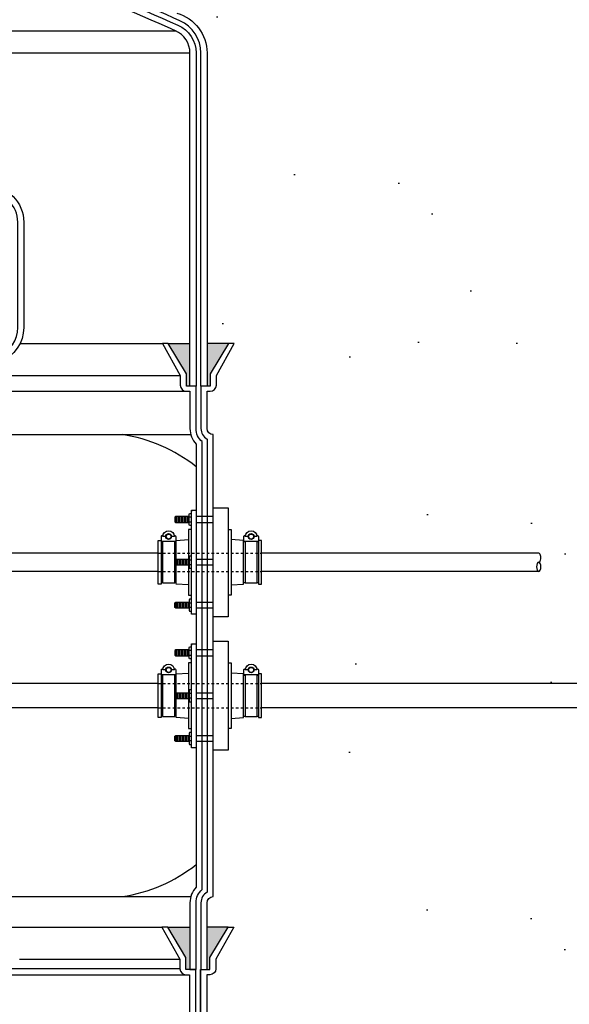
# Model space of a CAD drawing. Extents: x -169 to 7270, y -140 to 2984.
# Tile 541 of 656: x 6541 to 6564, y 355 to 395. Entities that reach past the tile are written whole.
import ezdxf

# ---------------------------------------------------------------- set-up
doc = ezdxf.new("R2010")
doc.units = 0
doc.header["$MEASUREMENT"] = 0
doc.header["$PDSIZE"] = 1
doc.linetypes.add('HIDDEN5', pattern=[0.05, 0.025, -0.025])
doc.layers.get('DEFPOINTS').update_dxf_attribs({"linetype": 'CONTINUOUS'})
for name, color, linetype in [('BOOT-CONDUIT', 1, 'CONTINUOUS'), ('CONDUIT', 2, 'CONTINUOUS'), ('COPPER-TUBING', 2, 'CONTINUOUS'), ('DIM', 3, 'CONTINUOUS'), ('FRP-COLLAR', 1, 'CONTINUOUS'), ('FRP-SUMP', 2, 'CONTINUOUS'), ('PEAGRAVEL-HATCH', 3, 'CONTINUOUS')]:
    doc.layers.add(name, color=color, linetype=linetype)
doc.styles.add('SIMPLEX', font='simplex')
doc.dimstyles.new('DIM64', dxfattribs={"dimscale": 64, "dimtxt": 0.09375, "dimasz": 0.09375, "dimexe": 0.0625, "dimexo": 0.0625, "dimgap": 0.046875, "dimtad": 1, "dimdec": 4, "dimzin": 3, "dimdsep": 46, "dimlunit": 4, "dimtxsty": 'SIMPLEX', "dimcen": 0, "dimclrd": 256, "dimclre": 256, "dimclrt": 256, "dimadec": 0, "dimazin": 0, "dimtfac": 1, "dimtdec": 4, "dimtmove": 0, "dimatfit": 3, "dimfxl": 1, "dimfrac": 2, "dimtolj": 1, "dimtzin": 0, "dimarcsym": 0})

# ---------------------------------------------------------------- blocks, each defined once
blk = doc.blocks.new('*D54')
at = {"layer": 'DEFPOINTS', "color": 0, "transparency": 16777216}
for p in [(7015.694, 414.289), (6391.694, 410.007), (6391.694, 136.516)]:
    blk.add_point(p, dxfattribs=at)
at = {"layer": 'DIM', "lineweight": -2, "transparency": 16777216}
for p, q in [((7015.694, 410.289), (7015.694, 132.516)), ((6391.694, 406.007), (6391.694, 132.516)), ((7009.694, 136.516), (6397.694, 136.516))]:
    blk.add_line(p, q, dxfattribs=at)
at = {"layer": 'DIM', "transparency": 16777216}
for points in [[(6397.694, 137.516), (6397.694, 135.516), (6391.694, 136.516)], [(7009.694, 137.516), (7009.694, 135.516), (7015.694, 136.516)]]:
    blk.add_solid(points, dxfattribs=at)
at = {"layer": 'DIM', "transparency": 16777216, "insert": (6703.694, 144.087), "char_height": 6, "attachment_point": 5, "style": 'SIMPLEX'}
blk.add_mtext('\\A1;52\'-0" (F.V. TANK SLAB)', dxfattribs=at)

msp = doc.modelspace()

# ---------------------------------------------------------------- hatches: boundary and pattern name
at = {"layer": 'FRP-SUMP'}
for points in [[(6547.96608, 381.75504), (6547.06608, 381.75504), (6547.81608, 380.50504), (6547.81608, 380.00504), (6547.96608, 380.00504)], [(6549.54954, 381.75504), (6548.66608, 381.75504), (6548.66608, 380.00504), (6548.79954, 380.00504), (6548.79954, 380.50504)], [(6547.96608, 357.75736), (6547.05185, 357.75736), (6547.80185, 356.50736), (6547.80185, 356.00736), (6547.95185, 356.00736), (6547.96608, 356.00736)], [(6549.5353, 357.75736), (6548.66608, 357.75736), (6548.66608, 356.00736), (6548.7853, 356.00736), (6548.7853, 356.50736)]]:
    msp.add_hatch(color=256, dxfattribs=at).paths.add_polyline_path(points)
at = {"layer": 'PEAGRAVEL-HATCH'}
h = msp.add_hatch(dxfattribs=at)
h.set_pattern_fill('AR-SAND', color=256, scale=7.5, style=0)
h.set_pattern_definition([(37.5, (6543.209, 381.755), (-0.4725, 14.451), [0, -11.4, 0, -12.75, 0, -12.1875]), (7.5, (6543.21, 381.755), (13.273, 21.166), [0, -6.15, 0, -10.275, 0, -3.9375]), (327.5, (6533.984, 381.755), (23.356, 0.0424), [0, -3.75, 0, -13.5, 0, -17.625]), (317.5, (6533.984, 381.755), (22.546, 6.583), [0, -1.875, 0, -8.85, 0, -10.125])])
h.paths.add_polyline_path([(6561.3824, 414.00736), (6548.49252, 414.00736), (6549.28807, 405.97611), (6549.09959, 405.97611), (6543.20933, 405.97611), (6543.21244, 397.18065, -0.00822165), (6547.42219, 395.33816, -0.33671624), (6548.66608, 393.70049), (6548.66608, 381.75504), (6561.3824, 381.75504)])
h = msp.add_hatch(dxfattribs=at)
h.set_pattern_fill('AR-SAND', color=256, scale=7.5, style=0)
h.set_pattern_definition([(37.5, (6561.382, 381.755), (-0.4725, 14.4512), [0, -11.4, 0, -12.75, 0, -12.1875]), (7.5, (6561.382, 381.755), (13.2733, 21.166), [0, -6.15, 0, -10.275, 0, -3.9375]), (327.5, (6552.157, 381.755), (23.3561, 0.0424), [0, -3.75, 0, -13.5, 0, -17.625]), (317.5, (6552.157, 381.755), (22.546, 6.5826), [0, -1.875, 0, -8.85, 0, -10.125])])
h.paths.add_polyline_path([(6684.69785, 414.00736), (6561.3824, 414.00736), (6561.3824, 381.75504), (6684.69785, 381.75504)])
h = msp.add_hatch(dxfattribs=at)
h.set_pattern_fill('AR-SAND', color=256, scale=7.5, style=0)
h.set_pattern_definition([(37.5, (6548.652, 351.507), (-0.47245, 14.4512), [0, -11.4, 0, -12.75, 0, -12.1875]), (7.5, (6548.652, 351.507), (13.2733, 21.166), [0, -6.15, 0, -10.275, 0, -3.9375]), (327.5, (6539.427, 351.507), (23.3561, 0.0424), [0, -3.75, 0, -13.5, 0, -17.625]), (317.5, (6539.427, 351.507), (22.546, 6.5826), [0, -1.875, 0, -8.85, 0, -10.125])])
h.paths.add_polyline_path([(6701.20183, 370.41399, -0.33231803), (6698.33586, 374.24987), (6698.33586, 400.55842), (6698.05806, 400.55842), (6698.05806, 404.33631), (6698.33586, 404.33631), (6698.33586, 409.69624), (6696.83549, 409.69624), (6696.83549, 408.79076), (6697.11329, 408.79076), (6697.11329, 405.01287), (6696.83549, 405.01287), (6696.83549, 370.77028, -0.41421356), (6692.83549, 366.77028), (6550.91173, 366.77028), (6550.91173, 366.37309), (6550.7261, 366.37309), (6550.7261, 366.41912), (6550.16923, 366.41912), (6550.16923, 366.37309), (6549.65858, 366.33738), (6549.65858, 365.9245), (6549.53483, 365.02731), (6548.91608, 365.02731), (6548.91608, 359.00736, 0.41421356), (6548.66608, 358.75736), (6548.66608, 357.75736), (6549.5353, 357.75736), (6549.77181, 357.75736), (6549.03528, 356.44212), (6549.03528, 356.04377, -0.41421356), (6548.78528, 355.79377), (6548.65183, 355.79377), (6548.65183, 351.50736), (6556.45183, 351.50736), (6557.45183, 353.50736), (6562.45183, 353.50736), (6563.45183, 351.50736), (6572.95183, 351.50736), (6573.95183, 353.50736), (6578.95183, 353.50736), (6579.95183, 351.50736), (6589.45183, 351.50736), (6590.45183, 353.50736), (6595.45183, 353.50736), (6596.45183, 351.50736), (6605.95183, 351.50736), (6606.95183, 353.50736), (6611.95183, 353.50736), (6612.95183, 351.50736), (6622.45183, 351.50736), (6623.45183, 353.50736), (6628.45183, 353.50736), (6629.45183, 351.50736), (6638.95183, 351.50736), (6639.95183, 353.50736), (6644.95183, 353.50736), (6645.95183, 351.50736), (6658.95183, 351.50736), (6659.95183, 353.50736), (6664.95183, 353.50736), (6665.95183, 351.50736), (6675.45183, 351.50736), (6676.45183, 353.50736), (6681.45183, 353.50736), (6682.45183, 351.50736), (6683.20183, 351.50736), (6683.20183, 351.75864), (6684.17683, 351.75864, 0.38485186), (6684.45183, 352.00867, 0.4284741), (6685.45364, 353.05418, -0.42758182), (6687.20182, 354.88363, -0.41410252), (6688.95183, 353.1343), (6688.95189, 352.97435, 0.41431061), (6689.95296, 352.00866, 0.38781863), (6690.22683, 351.75864), (6691.20183, 351.75864), (6691.20183, 351.50736), (6691.95183, 351.50736), (6692.95183, 353.50736), (6697.95183, 353.50736), (6698.95183, 351.50736), (6700.30263, 351.50736), (6700.30263, 351.85816, 0.41421356), (6700.95183, 352.50736), (6701.20183, 352.50736)])
h = msp.add_hatch(dxfattribs=at)
h.set_pattern_fill('AR-SAND', color=256, scale=7.5, style=0)
h.set_pattern_definition([(37.5, (6548.666, 367.77), (-0.47245, 14.4512), [0, -11.4, 0, -12.75, 0, -12.1875]), (7.5, (6548.666, 367.77), (13.2733, 21.166), [0, -6.15, 0, -10.275, 0, -3.9375]), (327.5, (6539.441, 367.77), (23.3561, 0.0424), [0, -3.75, 0, -13.5, 0, -17.625]), (317.5, (6539.441, 367.77), (22.546, 6.5826), [0, -1.875, 0, -8.85, 0, -10.125])])
edge = h.paths.add_edge_path()
edge.add_line((6695.83549, 381.75504), (6549.78607, 381.75504))
edge.add_line((6549.78607, 381.75504), (6549.04954, 380.4398))
edge.add_line((6549.04954, 380.4398), (6549.04954, 380.04145))
edge.add_arc((6548.79954, 380.04145), 0.25, -90, 0, ccw=False)
edge.add_line((6548.79954, 379.79145), (6548.66608, 379.79145))
edge.add_line((6548.66608, 379.79145), (6548.66608, 378.25504))
edge.add_arc((6548.91608, 378.25504), 0.25, 180, 270)
edge.add_line((6548.91608, 378.00504), (6548.91608, 374.99918))
edge.add_line((6548.91608, 374.99918), (6549.53483, 374.99918))
edge.add_line((6549.53483, 374.99918), (6549.53483, 374.102))
edge.add_line((6549.53483, 374.102), (6549.65858, 374.102))
edge.add_line((6549.65858, 374.102), (6549.65858, 373.68911))
edge.add_line((6549.65858, 373.68911), (6550.2311, 373.64908))
edge.add_line((6550.2311, 373.64908), (6550.2311, 373.13121))
edge.add_line((6550.2311, 373.13121), (6550.7261, 373.13121))
edge.add_line((6550.7261, 373.13121), (6550.7261, 373.6534))
edge.add_line((6550.7261, 373.6534), (6550.91173, 373.6534))
edge.add_line((6550.91173, 373.6534), (6550.91173, 373.13121))
edge.add_line((6550.91173, 373.13121), (6562.30245, 373.13121))
edge.add_ellipse((6562.30245, 372.94371), major_axis=(0, 0.1875), ratio=0.47920074, start_angle=180, end_angle=360, ccw=False)
edge.add_ellipse((6562.30245, 372.56871), major_axis=(0, -0.1875), ratio=0.47920074, start_angle=0, end_angle=180, ccw=False)
edge.add_line((6562.30245, 372.38121), (6550.91173, 372.38121))
edge.add_line((6550.91173, 372.38121), (6550.91173, 371.85903))
edge.add_line((6550.91173, 371.85903), (6550.7261, 371.85903))
edge.add_line((6550.7261, 371.85903), (6550.7261, 371.90506))
edge.add_line((6550.7261, 371.90506), (6550.16923, 371.90506))
edge.add_line((6550.16923, 371.90506), (6550.16923, 371.85903))
edge.add_line((6550.16923, 371.85903), (6549.65858, 371.82332))
edge.add_line((6549.65858, 371.82332), (6549.65858, 371.41043))
edge.add_line((6549.65858, 371.41043), (6549.53483, 370.51325))
edge.add_line((6549.53483, 370.51325), (6548.91608, 370.51325))
edge.add_line((6548.91608, 370.51325), (6548.91608, 369.51325))
edge.add_line((6548.91608, 369.51325), (6549.53483, 369.51325))
edge.add_line((6549.53483, 369.51325), (6549.53483, 368.61606))
edge.add_line((6549.53483, 368.61606), (6549.65858, 368.61606))
edge.add_line((6549.65858, 368.61606), (6549.65858, 368.20317))
edge.add_line((6549.65858, 368.20317), (6550.2311, 368.16314))
edge.add_line((6550.2311, 368.16314), (6550.2311, 367.77028))
edge.add_line((6550.2311, 367.77028), (6550.7261, 367.77028))
edge.add_line((6550.7261, 367.77028), (6550.7261, 368.16747))
edge.add_line((6550.7261, 368.16747), (6550.91173, 368.16747))
edge.add_line((6550.91173, 368.16747), (6550.91173, 367.77028))
edge.add_line((6550.91173, 367.77028), (6692.83549, 367.77028))
edge.add_arc((6692.83549, 370.77028), 3, 270, 360)
edge.add_line((6695.83549, 370.77028), (6695.83549, 381.75504))
h.paths.add_polyline_path([(6550.7162, 373.81527), (6550.5974, 373.81527, -1), (6550.3598, 373.81527), (6550.241, 373.81527, -1)], flags=16)
h.paths.add_polyline_path([(6550.37564, 373.81527, -1), (6550.58156, 373.81527, -1)], flags=0)
h.paths.add_polyline_path([(6550.7162, 368.32933), (6550.5974, 368.32933, -1), (6550.3598, 368.32933), (6550.241, 368.32933, -1)], flags=16)
h.paths.add_polyline_path([(6550.37564, 368.32933, -1), (6550.58156, 368.32933, -1)], flags=0)

# ---------------------------------------------------------------- linework, layer by layer
at = {"layer": 'BOOT-CONDUIT', "color": 8}
for p, q in [((6547.37815, 374.39404), (6547.37815, 374.64154)), ((6547.44065, 374.39404), (6547.44065, 374.64154)), ((6547.50315, 374.39404), (6547.50315, 374.64154)), ((6547.56565, 374.39404), (6547.56565, 374.64154)), ((6547.62815, 374.39404), (6547.62815, 374.64154)), ((6547.69065, 374.39404), (6547.69065, 374.64154)), ((6547.75315, 374.39404), (6547.75315, 374.64154)), ((6547.81565, 374.39404), (6547.81565, 374.64154)), ((6547.87815, 374.39404), (6547.87815, 374.64154)), ((6547.37815, 372.87996), (6547.37815, 372.63246)), ((6547.44065, 372.87996), (6547.44065, 372.63246)), ((6547.50315, 372.87996), (6547.50315, 372.63246)), ((6547.56565, 372.87996), (6547.56565, 372.63246)), ((6547.62815, 372.87996), (6547.62815, 372.63246)), ((6547.69065, 372.87996), (6547.69065, 372.63246)), ((6547.75315, 372.87996), (6547.75315, 372.63246)), ((6547.81565, 372.87996), (6547.81565, 372.63246)), ((6547.87815, 372.87996), (6547.87815, 372.63246)), ((6547.37815, 371.11839), (6547.37815, 370.87089)), ((6547.44065, 371.11839), (6547.44065, 370.87089)), ((6547.50315, 371.11839), (6547.50315, 370.87089)), ((6547.56565, 371.11839), (6547.56565, 370.87089)), ((6547.62815, 371.11839), (6547.62815, 370.87089)), ((6547.69065, 371.11839), (6547.69065, 370.87089)), ((6547.75315, 371.11839), (6547.75315, 370.87089)), ((6547.81565, 371.11839), (6547.81565, 370.87089)), ((6547.87815, 371.11839), (6547.87815, 370.87089)), ((6547.37815, 368.9081), (6547.37815, 369.1556)), ((6547.44065, 368.9081), (6547.44065, 369.1556)), ((6547.50315, 368.9081), (6547.50315, 369.1556)), ((6547.56565, 368.9081), (6547.56565, 369.1556)), ((6547.62815, 368.9081), (6547.62815, 369.1556)), ((6547.69065, 368.9081), (6547.69065, 369.1556)), ((6547.75315, 368.9081), (6547.75315, 369.1556)), ((6547.81565, 368.9081), (6547.81565, 369.1556)), ((6547.87815, 368.9081), (6547.87815, 369.1556)), ((6547.37815, 367.39403), (6547.37815, 367.14653)), ((6547.44065, 367.39403), (6547.44065, 367.14653)), ((6547.50315, 367.39403), (6547.50315, 367.14653)), ((6547.56565, 367.39403), (6547.56565, 367.14653)), ((6547.62815, 367.39403), (6547.62815, 367.14653)), ((6547.69065, 367.39403), (6547.69065, 367.14653)), ((6547.75315, 367.39403), (6547.75315, 367.14653)), ((6547.81565, 367.39403), (6547.81565, 367.14653)), ((6547.87815, 367.39403), (6547.87815, 367.14653)), ((6547.37815, 365.63245), (6547.37815, 365.38495)), ((6547.44065, 365.63245), (6547.44065, 365.38495)), ((6547.50315, 365.63245), (6547.50315, 365.38495)), ((6547.56565, 365.63245), (6547.56565, 365.38495)), ((6547.62815, 365.63245), (6547.62815, 365.38495)), ((6547.69065, 365.63245), (6547.69065, 365.38495)), ((6547.75315, 365.63245), (6547.75315, 365.38495)), ((6547.81565, 365.63245), (6547.81565, 365.38495)), ((6547.87815, 365.63245), (6547.87815, 365.38495))]:
    msp.add_line(p, q, dxfattribs=at)
at = {"layer": 'BOOT-CONDUIT', "color": 7}
for p, q in [((6548.03313, 374.61729), (6547.9272, 374.61729)), ((6548.91608, 374.64164), (6548.21608, 374.64164)), ((6547.9272, 374.4183), (6548.03313, 374.4183)), ((6548.21608, 374.39414), (6548.91608, 374.39414)), ((6547.9272, 372.85571), (6548.03313, 372.85571)), ((6548.03313, 372.65672), (6547.9272, 372.65672)), ((6548.21608, 372.87986), (6548.91608, 372.87986)), ((6548.91608, 372.63236), (6548.21608, 372.63236)), ((6547.9272, 371.09413), (6548.03313, 371.09413)), ((6548.21608, 371.11829), (6548.91608, 371.11829)), ((6548.03313, 370.89514), (6547.9272, 370.89514)), ((6548.91608, 370.87079), (6548.21608, 370.87079)), ((6548.03313, 369.13135), (6547.9272, 369.13135)), ((6547.9272, 368.93236), (6548.03313, 368.93236)), ((6548.91608, 369.1557), (6548.21608, 369.1557)), ((6548.21608, 368.9082), (6548.91608, 368.9082)), ((6547.9272, 367.36977), (6548.03313, 367.36977)), ((6548.21608, 367.39393), (6548.91608, 367.39393)), ((6548.03313, 367.17078), (6547.9272, 367.17078)), ((6548.91608, 367.14643), (6548.21608, 367.14643)), ((6547.9272, 365.6082), (6548.03313, 365.6082)), ((6548.03313, 365.40921), (6547.9272, 365.40921)), ((6548.21608, 365.63235), (6548.91608, 365.63235)), ((6548.91608, 365.38485), (6548.21608, 365.38485))]:
    msp.add_line(p, q, dxfattribs=at)
at = {"layer": 'BOOT-CONDUIT', "linetype": 'Continuous'}
for p, q in [((6546.77999, 373.59153), (6546.84187, 373.59153)), ((6547.33687, 373.59153), (6547.39874, 373.59153)), ((6550.2311, 373.59153), (6550.16923, 373.59153)), ((6550.78798, 373.59153), (6550.7261, 373.59153)), ((6546.84187, 371.9209), (6546.77999, 371.9209)), ((6547.39874, 371.9209), (6547.33687, 371.9209)), ((6550.16923, 371.9209), (6550.2311, 371.9209)), ((6550.7261, 371.9209), (6550.78798, 371.9209)), ((6546.77999, 368.10559), (6546.84187, 368.10559)), ((6547.33687, 368.10559), (6547.39874, 368.10559)), ((6550.2311, 368.10559), (6550.16923, 368.10559)), ((6550.78798, 368.10559), (6550.7261, 368.10559)), ((6546.84187, 366.43496), (6546.77999, 366.43496)), ((6547.39874, 366.43496), (6547.33687, 366.43496)), ((6550.16923, 366.43496), (6550.2311, 366.43496)), ((6550.7261, 366.43496), (6550.78798, 366.43496))]:
    msp.add_line(p, q, dxfattribs=at)
for points in [[(6548.91608, 370.51325), (6548.91608, 374.99918), (6549.53483, 374.99918), (6549.53483, 370.51325)], [(6546.77999, 371.85903), (6546.65624, 371.85903), (6546.65624, 373.6534), (6546.77999, 373.6534), (6546.77999, 373.59153), (6546.77999, 371.9209)], [(6550.91173, 371.85903), (6550.91173, 373.6534), (6550.78798, 373.6534), (6550.78798, 373.59153), (6550.78798, 371.9209), (6550.78798, 371.85903)], [(6548.91608, 365.02731), (6548.91608, 369.51325), (6549.53483, 369.51325), (6549.53483, 365.02731)], [(6546.77999, 366.37309), (6546.65624, 366.37309), (6546.65624, 368.16747), (6546.77999, 368.16747), (6546.77999, 368.10559), (6546.77999, 366.43496)], [(6550.91173, 366.37309), (6550.91173, 368.16747), (6550.78798, 368.16747), (6550.78798, 368.10559), (6550.78798, 366.43496), (6550.78798, 366.37309)]]:
    msp.add_lwpolyline(points, close=True, dxfattribs=at)
at = {"layer": 'BOOT-CONDUIT', "color": 7}
for points in [[(6547.9272, 374.64154), (6547.37815, 374.64154), (6547.34721, 374.6106), (6547.34721, 374.42498), (6547.34993, 374.42226), (6547.37815, 374.39404), (6547.9272, 374.39404)], [(6548.03313, 374.2703), (6547.94635, 374.2703), (6547.9272, 374.30346), (6547.9272, 374.73213), (6547.94635, 374.76528), (6548.03313, 374.76528)], [(6546.84187, 373.60737), (6546.84187, 371.90506), (6547.33687, 371.90506), (6547.33687, 373.60737)], [(6550.2311, 373.60737), (6550.2311, 371.90506), (6550.7261, 371.90506), (6550.7261, 373.60737)], [(6548.03313, 373.00371), (6547.94635, 373.00371), (6547.9272, 372.97055), (6547.9272, 372.54188), (6547.94635, 372.50872), (6548.03313, 372.50872)], [(6547.9272, 372.63246), (6547.37815, 372.63246), (6547.34721, 372.6634), (6547.34721, 372.84903), (6547.34993, 372.85175), (6547.37815, 372.87996), (6547.9272, 372.87996)], [(6547.9272, 370.87089), (6547.37815, 370.87089), (6547.34721, 370.90183), (6547.34721, 371.08745), (6547.34993, 371.09017), (6547.37815, 371.11839), (6547.9272, 371.11839)], [(6548.03313, 371.24213), (6547.94635, 371.24213), (6547.9272, 371.20897), (6547.9272, 370.7803), (6547.94635, 370.74715), (6548.03313, 370.74715)], [(6548.03313, 368.78436), (6547.94635, 368.78436), (6547.9272, 368.81752), (6547.9272, 369.24619), (6547.94635, 369.27935), (6548.03313, 369.27935)], [(6547.9272, 369.1556), (6547.37815, 369.1556), (6547.34721, 369.12467), (6547.34721, 368.93904), (6547.34993, 368.93632), (6547.37815, 368.9081), (6547.9272, 368.9081)], [(6546.84187, 368.12143), (6546.84187, 366.41912), (6547.33687, 366.41912), (6547.33687, 368.12143)], [(6550.2311, 368.12143), (6550.2311, 366.41912), (6550.7261, 366.41912), (6550.7261, 368.12143)], [(6547.9272, 367.14653), (6547.37815, 367.14653), (6547.34721, 367.17747), (6547.34721, 367.36309), (6547.34993, 367.36581), (6547.37815, 367.39403), (6547.9272, 367.39403)], [(6548.03313, 367.51777), (6547.94635, 367.51777), (6547.9272, 367.48461), (6547.9272, 367.05594), (6547.94635, 367.02278), (6548.03313, 367.02278)], [(6548.03313, 365.75619), (6547.94635, 365.75619), (6547.9272, 365.72304), (6547.9272, 365.29437), (6547.94635, 365.26121), (6548.03313, 365.26121)], [(6547.9272, 365.38495), (6547.37815, 365.38495), (6547.34721, 365.41589), (6547.34721, 365.60151), (6547.34993, 365.60423), (6547.37815, 365.63245), (6547.9272, 365.63245)]]:
    msp.add_lwpolyline(points, dxfattribs=at)
at = {"layer": 'BOOT-CONDUIT'}
for points in [[(6548.03313, 374.89474), (6548.21608, 374.89474), (6548.21608, 370.61794), (6548.03313, 370.61794), (6548.03313, 374.89474), (6548.03313, 374.8393)], [(6548.03313, 369.40881), (6548.21608, 369.40881), (6548.21608, 365.13201), (6548.03313, 365.13201), (6548.03313, 369.40881), (6548.03313, 369.35337)]]:
    msp.add_lwpolyline(points, dxfattribs=at)
at = {"layer": 'BOOT-CONDUIT', "color": 7}
for points in [[(6547.32137, 373.86651, 0.35187184), (6547.33587, 373.85487), (6547.35512, 373.85487, -0.41421356), (6547.38637, 373.82304), (6547.38637, 373.63862, -0.41421356), (6547.35454, 373.60737), (6546.82362, 373.60737, -0.41421341), (6546.79237, 373.6392), (6546.79237, 373.82362, -0.41421372), (6546.82419, 373.85487), (6546.84286, 373.85487, 0.35188198), (6546.85736, 373.86651)], [(6546.97057, 373.81527), (6546.85177, 373.81527, -1), (6547.32697, 373.81527), (6547.20817, 373.81527)], [(6550.71061, 373.86651, 0.35187184), (6550.72511, 373.85487), (6550.74435, 373.85487, -0.41421356), (6550.7756, 373.82304), (6550.7756, 373.63862, -0.41421356), (6550.74377, 373.60737), (6550.21285, 373.60737, -0.41421341), (6550.1816, 373.6392), (6550.1816, 373.82362, -0.41421372), (6550.21343, 373.85487), (6550.23209, 373.85487, 0.35188198), (6550.24659, 373.86651)], [(6550.3598, 373.81527), (6550.241, 373.81527, -1), (6550.7162, 373.81527), (6550.5974, 373.81527)], [(6546.97057, 368.32933), (6546.85177, 368.32933, -1), (6547.32697, 368.32933), (6547.20817, 368.32933)], [(6550.3598, 368.32933), (6550.241, 368.32933, -1), (6550.7162, 368.32933), (6550.5974, 368.32933)], [(6547.32137, 368.38058, 0.35187184), (6547.33587, 368.36893), (6547.35512, 368.36893, -0.41421356), (6547.38637, 368.3371), (6547.38637, 368.15268, -0.41421356), (6547.35454, 368.12143), (6546.82362, 368.12143, -0.41421341), (6546.79237, 368.15326), (6546.79237, 368.33768, -0.41421372), (6546.82419, 368.36893), (6546.84286, 368.36893, 0.35188198), (6546.85736, 368.38058)], [(6550.71061, 368.38058, 0.35187184), (6550.72511, 368.36893), (6550.74435, 368.36893, -0.41421356), (6550.7756, 368.3371), (6550.7756, 368.15268, -0.41421356), (6550.74377, 368.12143), (6550.21285, 368.12143, -0.41421341), (6550.1816, 368.15326), (6550.1816, 368.33768, -0.41421372), (6550.21343, 368.36893), (6550.23209, 368.36893, 0.35188198), (6550.24659, 368.38058)]]:
    msp.add_lwpolyline(points, format="xyb", dxfattribs=at)
at = {"layer": 'BOOT-CONDUIT', "linetype": 'Continuous'}
for points in [[(6548.03313, 374.102), (6547.90938, 374.102), (6547.90938, 372.87996)], [(6549.53483, 374.102), (6549.65858, 374.102), (6549.65858, 371.41043), (6549.53483, 371.41043)], [(6547.39874, 372.87996), (6547.39874, 373.59153), (6547.39874, 373.6534), (6547.90938, 373.68911)], [(6549.65858, 371.82332), (6550.16923, 371.85903), (6550.16923, 373.59153), (6550.16923, 373.6534), (6549.65858, 373.68911)], [(6547.90938, 371.82332), (6547.39874, 371.85903), (6547.39874, 372.63246)], [(6547.90938, 372.63246), (6547.90938, 371.41043), (6548.03313, 371.41043)], [(6548.03313, 368.61606), (6547.90938, 368.61606), (6547.90938, 367.39403)], [(6549.53483, 368.61606), (6549.65858, 368.61606), (6549.65858, 365.9245), (6549.53483, 365.9245)], [(6547.39874, 367.39403), (6547.39874, 368.10559), (6547.39874, 368.16747), (6547.90938, 368.20317)], [(6549.65858, 366.33738), (6550.16923, 366.37309), (6550.16923, 368.10559), (6550.16923, 368.16747), (6549.65858, 368.20317)], [(6547.90938, 366.33738), (6547.39874, 366.37309), (6547.39874, 367.14653)], [(6547.90938, 367.14653), (6547.90938, 365.9245), (6548.03313, 365.9245)]]:
    msp.add_lwpolyline(points, dxfattribs=at)
at = {"layer": 'BOOT-CONDUIT', "color": 7}
for centre in [(6547.08937, 373.81527), (6550.4786, 373.81527), (6547.08937, 368.32933), (6550.4786, 368.32933)]:
    msp.add_circle(centre, 0.1188, dxfattribs=at)
at = {"layer": 'BOOT-CONDUIT', "color": 8}
for centre in [(6547.08937, 373.81527), (6550.4786, 373.81527), (6547.08937, 368.32933), (6550.4786, 368.32933)]:
    msp.add_circle(centre, 0.10296, dxfattribs=at)
at = {"layer": 'CONDUIT'}
for p, q in [((6546.65624, 373.13121), (6536.95185, 373.13121)), ((6562.30245, 373.13121), (6550.91173, 373.13121)), ((6546.65624, 372.38121), (6536.95185, 372.38121)), ((6562.30245, 372.38121), (6550.91173, 372.38121)), ((6546.65624, 367.77028), (6536.95185, 367.77028)), ((6692.83549, 367.77028), (6550.91173, 367.77028)), ((6546.65624, 366.77028), (6536.95185, 366.77028)), ((6692.83549, 366.77028), (6550.91173, 366.77028))]:
    msp.add_line(p, q, dxfattribs=at)
at = {"layer": 'CONDUIT', "color": 8, "linetype": 'HIDDEN5'}
for p, q in [((6546.65624, 373.13121), (6550.91173, 373.13121)), ((6546.65624, 372.38121), (6550.91173, 372.38121)), ((6546.65624, 367.77028), (6550.91173, 367.77028)), ((6546.65624, 366.77028), (6550.91173, 366.77028))]:
    msp.add_line(p, q, dxfattribs=at)
at = {"layer": 'CONDUIT'}
msp.add_ellipse((6562.30245, 372.94371), major_axis=(0, 0.1875), ratio=0.47920074, start_param=3.14159265, end_param=6.28318531, dxfattribs=at)
at = {"layer": 'CONDUIT', "extrusion": (0, 0, -1)}
msp.add_ellipse((6562.30245, 372.56871), major_axis=(0, -0.1875), ratio=0.47920074, dxfattribs=at)
at = {"layer": 'COPPER-TUBING', "linetype": 'Continuous'}
msp.add_lwpolyline([(6540.88709, 382.4117), (6540.88709, 386.73689, 0.41421356), (6539.63709, 387.98689), (6538.90613, 387.98689), (6538.90613, 388.23689), (6539.63292, 388.23689, -0.41421356), (6541.13292, 386.73689), (6541.13292, 382.4117, -0.31159034), (6540.16494, 381.00922), (6527.87256, 376.34619, 0.31159034), (6527.06591, 375.17746), (6527.06591, 373.52513), (6526.81591, 373.52513), (6526.81591, 375.17588, -0.31159034), (6527.78389, 376.57836), (6540.08044, 381.24296, 0.31159034)], format="xyb", close=True, dxfattribs=at)
at = {"layer": 'FRP-COLLAR', "color": 7, "linetype": 'Continuous'}
for p, q in [((6540.3906, 357.75736), (6546.8153, 357.75736)), ((6540.95183, 356.44212), (6547.55183, 356.44212)), ((6547.55183, 356.04377), (6540.3906, 356.04377)), ((6540.3906, 355.79377), (6547.80183, 355.79377))]:
    msp.add_line(p, q, dxfattribs=at)
at = {"layer": 'FRP-COLLAR'}
for points in [[(6548.20183, 351.50736), (6548.20183, 356.00736), (6547.95183, 356.00736), (6547.80183, 356.00736), (6547.80183, 356.50736), (6547.05183, 357.75736), (6546.8153, 357.75736), (6547.55183, 356.44212), (6547.55183, 356.04377, 0.41421356), (6547.80183, 355.79377), (6547.95183, 355.79377), (6547.95183, 351.50736)], [(6548.40183, 351.50736), (6548.40183, 356.00736), (6548.40183, 353.50736), (6548.40183, 356.00736), (6548.40183, 353.50736), (6548.40183, 356.00736), (6548.65183, 356.00736), (6548.78528, 356.00736), (6548.78528, 356.50736), (6549.53528, 357.75736), (6549.77181, 357.75736), (6549.03528, 356.44212), (6549.03528, 356.04377, -0.41421356), (6548.78528, 355.79377), (6548.65183, 355.79377), (6548.65183, 351.50736)]]:
    msp.add_lwpolyline(points, format="xyb", close=True, dxfattribs=at)
at = {"layer": 'FRP-SUMP', "color": 7, "linetype": 'Continuous'}
for p, q in [((6533.95744, 394.6148), (6547.37109, 394.6148)), ((6534.65948, 393.70049), (6547.96608, 393.70049)), ((6540.98154, 381.75504), (6546.82955, 381.75504)), ((6538.66388, 380.4398), (6547.56608, 380.4398)), ((6536.95185, 379.79145), (6547.81608, 379.79145))]:
    msp.add_line(p, q, dxfattribs=at)
at = {"layer": 'FRP-SUMP'}
for p, q in [((6547.06608, 381.75504), (6547.96608, 381.75504)), ((6549.54954, 381.75504), (6548.66608, 381.75504)), ((6547.05185, 357.75736), (6547.96608, 357.75736)), ((6549.5353, 357.75736), (6548.66608, 357.75736))]:
    msp.add_line(p, q, dxfattribs=at)
at = {"layer": 'FRP-SUMP', "color": 7}
for p, q in [((6536.95185, 378.00504), (6547.99957, 378.00504)), ((6536.95185, 359.00736), (6547.99957, 359.00736))]:
    msp.add_line(p, q, dxfattribs=at)
at = {"layer": 'FRP-SUMP'}
for points in [[(6542.20896, 397.04546, -0.01036772), (6547.47234, 394.84338, -0.29672907), (6548.21608, 393.70049), (6548.21608, 380.00504), (6547.96608, 380.00504), (6547.96608, 393.70049, 0.29672907), (6547.37109, 394.6148, 0.01067744), (6541.95896, 396.87518)], [(6547.42219, 395.33816, -0.33671624), (6548.66608, 393.70049), (6548.66608, 380.00504), (6548.41608, 380.00504), (6548.41608, 393.70049, 0.29672907), (6547.55334, 395.02624, 0.0090466), (6542.95896, 396.96271)]]:
    msp.add_lwpolyline(points, format="xyb", dxfattribs=at)
for points in [[(6548.21608, 356.00736), (6548.21608, 358.75736, -0.22167085), (6548.46608, 359.29355), (6548.46608, 377.71885, -0.22167085), (6548.21608, 378.25504), (6548.21608, 380.00504), (6547.96608, 380.00504), (6547.81608, 380.00504), (6547.81608, 380.50504), (6547.06608, 381.75504), (6546.82955, 381.75504), (6547.56608, 380.4398), (6547.56608, 380.04145, 0.41421356), (6547.81608, 379.79145), (6547.96608, 379.79145), (6547.96608, 378.25504, 0.18776323), (6548.21608, 377.61278), (6548.21608, 359.39962, 0.18776323), (6547.96608, 358.75736), (6547.96608, 356.00736), (6548.21608, 356.00736)], [(6548.41608, 380.00504), (6548.41608, 378.25504, 0.26794919), (6548.66608, 377.82202), (6548.66608, 359.19037, 0.26794919), (6548.41608, 358.75736), (6548.41608, 356.00736), (6548.66608, 356.00736), (6548.66608, 358.75736, -0.41421356), (6548.91608, 359.00736), (6548.91608, 378.00504), (6548.91608, 378.00504, -0.41421356), (6548.66608, 378.25504), (6548.66608, 379.79145), (6548.79954, 379.79145, 0.41421356), (6549.04954, 380.04145), (6549.04954, 380.4398), (6549.78607, 381.75504), (6549.54954, 381.75504), (6548.79954, 380.50504), (6548.79954, 380.00504), (6548.66608, 380.00504), (6548.41608, 380.00504), (6548.41608, 380.00504), (6548.41608, 380.00504), (6548.41608, 380.00504)]]:
    msp.add_lwpolyline(points, format="xyb", close=True, dxfattribs=at)
at = {"layer": 'FRP-SUMP', "color": 7}
for centre, start, end in [((6544.2488, 371.70954), 51.438905, 81.557052), ((6544.2488, 365.30286), 278.442948, 308.561095)]:
    msp.add_arc(centre, 6.36447, start, end, dxfattribs=at)

# ---------------------------------------------------------------- dimensions: what is measured, and where the dimension line sits
at = {"layer": 'DIM'}
dim = msp.add_linear_dim(base=(6391.69428, 136.51592), p1=(7015.69428, 414.28861), p2=(6391.69428, 410.00736), angle=180, text='<> (F.V. TANK SLAB)', dimstyle='DIM64', dxfattribs=at)
dim.commit()
dim.dimension.update_dxf_attribs({"geometry": '*D54', "text_midpoint": (6703.69428, 144.08735)})

doc.saveas('drawing.dxf')
